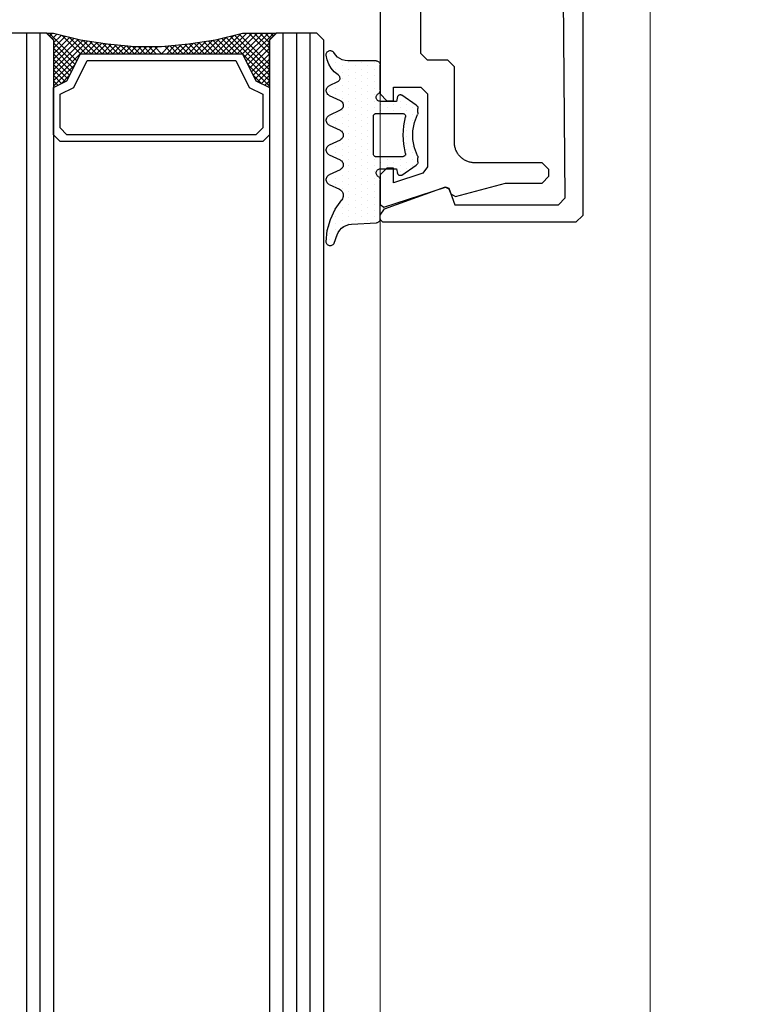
# Model space of a CAD drawing. Extents: x 4615668 to 9294084, y 5325188 to 10688993.
# Tile 292 of 656: x 4639515.71 to 4639521.1, y 5327772.16 to 5327779.46. Entities that reach past the tile are written whole.
import ezdxf

# ---------------------------------------------------------------- set-up
doc = ezdxf.new("R2010")
doc.units = 0
doc.header["$MEASUREMENT"] = 0
doc.layers.add('A_wymiary', color=152, linetype='Continuous', lineweight=5)
doc.layers.add('K-OPISY', color=252, linetype='Continuous', lineweight=15)
for name, color, linetype in [('CrossSectionsGlass', 7, 'Continuous'), ('CrossSectionsGums', 7, 'Continuous'), ('CrossSectionsProfils', 7, 'Continuous'), ('DIM', 7, 'Continuous')]:
    doc.layers.add(name, color=color, linetype=linetype)
doc.styles.add('Arial Narrow 20', font='arial.ttf', dxfattribs={"height": 20})
doc.styles.add('Simplex', font='simplex.shx')
doc.dimstyles.new('1do100 ok', dxfattribs={"dimscale": 0.5, "dimtxt": 12, "dimasz": 25, "dimexe": 20, "dimexo": 0, "dimgap": 5, "dimtad": 1, "dimdec": 0, "dimzin": 9, "dimtxsty": 'Arial Narrow 20', "dimblk": 'ARCHTICK', "dimcen": 3, "dimdle": 20, "dimclrd": 256, "dimclre": 256, "dimclrt": 256, "dimadec": 0, "dimazin": 2, "dimtfac": 1, "dimtdec": 0, "dimtix": 1, "dimtmove": 2, "dimatfit": 3, "dimldrblk": 'NONE', "dimfxl": 0, "dimtvp": 1, "dimtolj": 1, "dimtzin": 0, "dimlwd": 5, "dimlwe": 5, "dimarcsym": 0})
doc.dimstyles.new('1do50', dxfattribs={"dimscale": 5, "dimtxt": 2.5, "dimasz": 2.5, "dimexe": 2.5, "dimexo": 0.5, "dimgap": 1, "dimtad": 1, "dimdec": 1, "dimrnd": 0.5, "dimzin": 12, "dimdsep": 46, "dimtxsty": 'Simplex', "dimblk": 'OBLIQUE', "dimcen": 0.5, "dimdle": 2.5, "dimclrd": 256, "dimclre": 256, "dimclrt": 256, "dimadec": 1, "dimazin": 3, "dimtfac": 1, "dimtdec": 1, "dimtix": 1, "dimtmove": 0, "dimatfit": 3, "dimfxl": 0, "dimtolj": 1, "dimtzin": 0, "dimarcsym": 0})

# ---------------------------------------------------------------- blocks, each defined once
blk = doc.blocks.new('5032252X', base_point=(219.526, 286.063))
at = {"layer": 'CrossSectionsProfils', "flags": 128}
blk.add_lwpolyline([(242.616, 280.481), (241.626, 276.787), (241.626, 274.063), (241.126, 273.563), (240.626, 273.563), (240.126, 274.063), (240.126, 279.063), (240.125, 279.128), (240.121, 279.193), (240.114, 279.258), (240.104, 279.323), (240.091, 279.387), (240.075, 279.451), (240.057, 279.514), (240.036, 279.576), (240.012, 279.637), (239.986, 279.696), (239.957, 279.755), (239.925, 279.813), (239.891, 279.869), (239.855, 279.923), (239.816, 279.976), (239.775, 280.027), (239.732, 280.076), (239.687, 280.123), (239.64, 280.168), (239.591, 280.212), (239.54, 280.253), (239.487, 280.291), (239.432, 280.328), (239.376, 280.362), (239.319, 280.393), (239.26, 280.422), (239.2, 280.448), (239.139, 280.472), (239.077, 280.493), (239.015, 280.511), (238.951, 280.527), (238.887, 280.54), (238.822, 280.55), (238.757, 280.557), (238.692, 280.561), (238.626, 280.563), (233.026, 280.563), (232.526, 281.063), (232.526, 282.563), (232.026, 283.063), (219.776, 283.063), (219.526, 283.313), (219.276, 283.063), (207.026, 283.063), (206.526, 282.563), (206.526, 281.063), (206.026, 280.563), (200.426, 280.563), (200.361, 280.561), (200.296, 280.557), (200.231, 280.55), (200.166, 280.54), (200.102, 280.527), (200.038, 280.511), (199.975, 280.493), (199.913, 280.472), (199.852, 280.448), (199.792, 280.422), (199.734, 280.393), (199.676, 280.362), (199.62, 280.328), (199.566, 280.291), (199.513, 280.253), (199.462, 280.212), (199.413, 280.168), (199.366, 280.123), (199.32, 280.076), (199.277, 280.027), (199.236, 279.976), (199.198, 279.923), (199.161, 279.869), (199.127, 279.813), (199.096, 279.755), (199.067, 279.696), (199.041, 279.637), (199.017, 279.576), (198.996, 279.514), (198.977, 279.451), (198.962, 279.387), (198.949, 279.323), (198.939, 279.258), (198.932, 279.193), (198.928, 279.128), (198.926, 279.063), (198.926, 274.063), (198.426, 273.563), (197.926, 273.563), (197.426, 274.063), (197.426, 276.787), (196.437, 280.481), (196.624, 280.84), (196.995, 280.975), (197.117, 281.224), (195.636, 285.801), (195.826, 286.063), (198.026, 286.063), (198.526, 285.563), (198.526, 285.068), (197.45, 285.068), (198.148, 282.909), (198.624, 282.563), (204.026, 282.563), (204.526, 283.063), (204.526, 285.068), (203.526, 285.068), (203.526, 285.563), (204.026, 286.063), (235.026, 286.063), (235.526, 285.563), (235.526, 285.068), (234.526, 285.068), (234.526, 283.063), (235.026, 282.563), (240.429, 282.563), (240.904, 282.909), (241.603, 285.068), (240.526, 285.068), (240.526, 285.563), (241.026, 286.063), (243.226, 286.063), (243.417, 285.801), (241.936, 281.224), (242.058, 280.975), (242.429, 280.84), (242.616, 280.481)], dxfattribs=at)
blk = doc.blocks.new('K41_7891_X', base_point=(69.24231, 1066.76321))
at = {"layer": 'CrossSectionsProfils'}
for p, q in [((44.44231, 1066.76321), (44.24231, 1066.56321)), ((44.24231, 1066.56321), (44.24231, 1052.26321)), ((44.77159, 1066.76321), (44.44231, 1066.76321)), ((45.24143, 1066.43422), (44.77159, 1066.76321)), ((46.88025, 1061.93161), (45.24143, 1066.43422)), ((93.24318, 1066.43422), (91.60437, 1061.93161)), ((93.71303, 1066.76321), (93.24318, 1066.43422)), ((94.04231, 1066.76321), (93.71303, 1066.76321)), ((94.24231, 1066.56321), (94.04231, 1066.76321)), ((94.24231, 1052.26321), (94.24231, 1066.56321)), ((46.76071, 1061.67527), (46.88025, 1061.93161)), ((91.60437, 1061.93161), (91.7239, 1061.67527)), ((45.54231, 1061.23181), (46.76071, 1061.67527)), ((45.54231, 1053.56323), (45.54231, 1061.23181)), ((91.7239, 1061.67527), (92.94231, 1061.23181)), ((92.94231, 1061.23181), (92.94231, 1053.56323)), ((46.04662, 1053.06324), (45.54231, 1053.56323)), ((69.24231, 1053.26321), (46.04662, 1053.06324)), ((92.438, 1053.06324), (69.24231, 1053.26321)), ((92.94231, 1053.56323), (92.438, 1053.06324)), ((44.24231, 1052.26321), (44.74231, 1051.76321)), ((44.74231, 1051.76321), (93.74231, 1051.76321)), ((93.74231, 1051.76321), (94.24231, 1052.26321))]:
    blk.add_line(p, q, dxfattribs=at)
blk = doc.blocks.new('Hatch19036', base_point=(5719.191, 731.848))
at = {"layer": 'CrossSectionsGums', "color": 8}
for p, q in [((6276.661, 666.613), (6276.661, 666.613)), ((6277.137, 666.613), (6277.137, 666.613)), ((6279.518, 666.613), (6279.518, 666.613)), ((6281.423, 666.613), (6281.423, 666.613)), ((6281.899, 666.613), (6281.899, 666.613)), ((6283.804, 666.613), (6283.804, 666.613)), ((6285.709, 666.613), (6285.709, 666.613)), ((6286.186, 666.613), (6286.186, 666.613)), ((6289.52, 666.613), (6289.52, 666.613)), ((6289.996, 666.613), (6289.996, 666.613)), ((6290.472, 666.613), (6290.472, 666.613)), ((6276.898, 666.137), (6276.898, 666.137)), ((6277.375, 666.137), (6277.375, 666.137)), ((6277.851, 666.137), (6277.851, 666.137)), ((6279.28, 666.137), (6279.28, 666.137)), ((6279.756, 666.137), (6279.756, 666.137)), ((6281.185, 666.137), (6281.185, 666.137)), ((6281.661, 666.137), (6281.661, 666.137)), ((6282.137, 666.137), (6282.137, 666.137)), ((6283.566, 666.137), (6283.566, 666.137)), ((6284.042, 666.137), (6284.042, 666.137)), ((6285.471, 666.137), (6285.471, 666.137)), ((6285.947, 666.137), (6285.947, 666.137)), ((6286.424, 666.137), (6286.424, 666.137)), ((6288.329, 666.137), (6288.329, 666.137)), ((6288.805, 666.137), (6288.805, 666.137)), ((6289.281, 666.137), (6289.281, 666.137)), ((6289.757, 666.137), (6289.757, 666.137)), ((6290.233, 666.137), (6290.233, 666.137)), ((6277.375, 665.184), (6277.375, 665.184)), ((6277.613, 665.66), (6277.613, 665.66)), ((6277.851, 665.184), (6277.851, 665.184)), ((6278.089, 665.66), (6278.089, 665.66)), ((6278.327, 665.184), (6278.327, 665.184)), ((6278.565, 665.66), (6278.565, 665.66)), ((6278.803, 665.184), (6278.803, 665.184)), ((6279.042, 665.66), (6279.042, 665.66)), ((6279.28, 665.184), (6279.28, 665.184)), ((6279.518, 665.66), (6279.518, 665.66)), ((6279.756, 665.184), (6279.756, 665.184)), ((6279.994, 665.66), (6279.994, 665.66)), ((6280.232, 665.184), (6280.232, 665.184)), ((6280.708, 665.184), (6280.708, 665.184)), ((6280.947, 665.66), (6280.947, 665.66)), ((6281.185, 665.184), (6281.185, 665.184)), ((6281.423, 665.66), (6281.423, 665.66)), ((6281.661, 665.184), (6281.661, 665.184)), ((6281.899, 665.66), (6281.899, 665.66)), ((6282.137, 665.184), (6282.137, 665.184)), ((6282.375, 665.66), (6282.375, 665.66)), ((6282.613, 665.184), (6282.613, 665.184)), ((6283.089, 665.184), (6283.089, 665.184)), ((6283.328, 665.66), (6283.328, 665.66)), ((6283.566, 665.184), (6283.566, 665.184)), ((6283.804, 665.66), (6283.804, 665.66)), ((6284.042, 665.184), (6284.042, 665.184)), ((6284.28, 665.66), (6284.28, 665.66)), ((6284.518, 665.184), (6284.518, 665.184)), ((6284.995, 665.184), (6284.995, 665.184)), ((6285.233, 665.66), (6285.233, 665.66)), ((6285.471, 665.184), (6285.471, 665.184)), ((6285.709, 665.66), (6285.709, 665.66)), ((6285.947, 665.184), (6285.947, 665.184)), ((6286.186, 665.66), (6286.186, 665.66)), ((6286.423, 665.184), (6286.423, 665.184)), ((6286.662, 665.66), (6286.662, 665.66)), ((6286.899, 665.184), (6286.899, 665.184)), ((6287.376, 665.184), (6287.376, 665.184)), ((6287.614, 665.66), (6287.614, 665.66)), ((6287.852, 665.184), (6287.852, 665.184)), ((6288.09, 665.66), (6288.09, 665.66)), ((6288.328, 665.184), (6288.328, 665.184)), ((6288.566, 665.66), (6288.566, 665.66)), ((6288.805, 665.184), (6288.805, 665.184)), ((6289.043, 665.66), (6289.043, 665.66)), ((6289.281, 665.184), (6289.281, 665.184)), ((6289.519, 665.66), (6289.519, 665.66)), ((6277.613, 664.708), (6277.613, 664.708)), ((6278.089, 664.708), (6278.089, 664.708)), ((6278.565, 664.708), (6278.565, 664.708)), ((6279.042, 664.708), (6279.042, 664.708)), ((6279.518, 664.708), (6279.518, 664.708)), ((6279.994, 664.708), (6279.994, 664.708)), ((6280.471, 664.708), (6280.471, 664.708)), ((6280.947, 664.708), (6280.947, 664.708)), ((6281.423, 664.708), (6281.423, 664.708)), ((6281.899, 664.708), (6281.899, 664.708)), ((6282.375, 664.708), (6282.375, 664.708)), ((6282.852, 664.708), (6282.852, 664.708)), ((6283.328, 664.708), (6283.328, 664.708)), ((6283.804, 664.708), (6283.804, 664.708)), ((6284.28, 664.708), (6284.28, 664.708)), ((6284.757, 664.708), (6284.757, 664.708)), ((6285.233, 664.708), (6285.233, 664.708)), ((6285.709, 664.708), (6285.709, 664.708)), ((6286.186, 664.708), (6286.186, 664.708)), ((6286.662, 664.708), (6286.662, 664.708)), ((6287.138, 664.708), (6287.138, 664.708)), ((6287.614, 664.708), (6287.614, 664.708)), ((6288.09, 664.708), (6288.09, 664.708)), ((6288.567, 664.708), (6288.567, 664.708)), ((6289.043, 664.708), (6289.043, 664.708)), ((6277.375, 664.232), (6277.375, 664.232)), ((6277.613, 663.755), (6277.613, 663.755)), ((6277.851, 664.232), (6277.851, 664.232)), ((6278.089, 663.755), (6278.089, 663.755)), ((6278.327, 664.232), (6278.327, 664.232)), ((6278.565, 663.755), (6278.565, 663.755)), ((6278.804, 664.232), (6278.804, 664.232)), ((6279.042, 663.755), (6279.042, 663.755)), ((6279.28, 664.232), (6279.28, 664.232)), ((6279.518, 663.755), (6279.518, 663.755)), ((6279.756, 664.232), (6279.756, 664.232)), ((6279.994, 663.755), (6279.994, 663.755)), ((6280.232, 664.232), (6280.232, 664.232)), ((6280.47, 663.755), (6280.47, 663.755)), ((6280.708, 664.232), (6280.708, 664.232)), ((6280.946, 663.755), (6280.946, 663.755)), ((6281.185, 664.232), (6281.185, 664.232)), ((6281.423, 663.755), (6281.423, 663.755)), ((6281.661, 664.232), (6281.661, 664.232)), ((6281.899, 663.755), (6281.899, 663.755)), ((6282.137, 664.232), (6282.137, 664.232)), ((6282.375, 663.755), (6282.375, 663.755)), ((6282.613, 664.232), (6282.613, 664.232)), ((6282.852, 663.755), (6282.852, 663.755)), ((6283.09, 664.232), (6283.09, 664.232)), ((6283.328, 663.755), (6283.328, 663.755)), ((6283.566, 664.232), (6283.566, 664.232)), ((6283.804, 663.755), (6283.804, 663.755)), ((6284.042, 664.232), (6284.042, 664.232)), ((6284.28, 663.755), (6284.28, 663.755)), ((6284.519, 664.232), (6284.519, 664.232)), ((6284.756, 663.755), (6284.756, 663.755)), ((6284.995, 664.232), (6284.995, 664.232)), ((6285.233, 663.755), (6285.233, 663.755)), ((6285.471, 664.232), (6285.471, 664.232)), ((6285.709, 663.755), (6285.709, 663.755)), ((6285.947, 664.232), (6285.947, 664.232)), ((6286.185, 663.755), (6286.185, 663.755)), ((6286.423, 664.232), (6286.423, 664.232)), ((6286.662, 663.755), (6286.662, 663.755)), ((6286.9, 664.232), (6286.9, 664.232)), ((6287.138, 663.755), (6287.138, 663.755)), ((6287.376, 664.232), (6287.376, 664.232)), ((6287.614, 663.755), (6287.614, 663.755)), ((6287.852, 664.232), (6287.852, 664.232)), ((6288.09, 663.755), (6288.09, 663.755)), ((6288.329, 664.232), (6288.329, 664.232)), ((6288.566, 663.755), (6288.566, 663.755)), ((6288.805, 664.232), (6288.805, 664.232)), ((6289.042, 663.755), (6289.042, 663.755)), ((6289.281, 664.232), (6289.281, 664.232)), ((6277.375, 663.279), (6277.375, 663.279)), ((6277.851, 663.279), (6277.851, 663.279)), ((6278.328, 663.279), (6278.328, 663.279)), ((6278.804, 663.279), (6278.804, 663.279)), ((6279.28, 663.279), (6279.28, 663.279)), ((6279.756, 663.279), (6279.756, 663.279)), ((6280.232, 663.279), (6280.232, 663.279)), ((6280.708, 663.279), (6280.708, 663.279)), ((6281.185, 663.279), (6281.185, 663.279)), ((6284.519, 663.279), (6284.519, 663.279)), ((6284.995, 663.279), (6284.995, 663.279)), ((6285.471, 663.279), (6285.471, 663.279)), ((6285.947, 663.279), (6285.947, 663.279)), ((6286.424, 663.279), (6286.424, 663.279)), ((6286.9, 663.279), (6286.9, 663.279)), ((6287.376, 663.279), (6287.376, 663.279)), ((6287.853, 663.279), (6287.853, 663.279)), ((6288.329, 663.279), (6288.329, 663.279)), ((6288.805, 663.279), (6288.805, 663.279)), ((6280.47, 662.803), (6280.47, 662.803)), ((6280.708, 662.327), (6280.708, 662.327)), ((6280.947, 662.803), (6280.947, 662.803)), ((6284.519, 662.327), (6284.519, 662.327)), ((6284.757, 662.803), (6284.757, 662.803)), ((6284.995, 662.327), (6284.995, 662.327)), ((6285.233, 662.803), (6285.233, 662.803)), ((6280.471, 661.85), (6280.471, 661.85)), ((6280.947, 661.85), (6280.947, 661.85)), ((6284.757, 661.85), (6284.757, 661.85)), ((6285.233, 661.85), (6285.233, 661.85)), ((6279.756, 661.374), (6279.756, 661.374)), ((6280.232, 661.374), (6280.232, 661.374)), ((6280.47, 660.898), (6280.47, 660.898)), ((6280.708, 661.374), (6280.708, 661.374)), ((6280.946, 660.898), (6280.946, 660.898)), ((6281.423, 660.898), (6281.423, 660.898)), ((6281.899, 660.898), (6281.899, 660.898)), ((6282.375, 660.898), (6282.375, 660.898)), ((6282.852, 660.898), (6282.852, 660.898)), ((6283.328, 660.898), (6283.328, 660.898)), ((6283.804, 660.898), (6283.804, 660.898)), ((6284.28, 660.898), (6284.28, 660.898)), ((6284.519, 661.374), (6284.519, 661.374)), ((6284.756, 660.898), (6284.756, 660.898)), ((6284.995, 661.374), (6284.995, 661.374)), ((6285.233, 660.898), (6285.233, 660.898)), ((6285.471, 661.374), (6285.471, 661.374)), ((6280.708, 660.422), (6280.708, 660.422)), ((6281.185, 660.422), (6281.185, 660.422)), ((6281.661, 660.422), (6281.661, 660.422)), ((6282.137, 660.422), (6282.137, 660.422)), ((6283.566, 660.422), (6283.566, 660.422)), ((6284.042, 660.422), (6284.042, 660.422)), ((6284.519, 660.422), (6284.519, 660.422)), ((6284.995, 660.422), (6284.995, 660.422))]:
    blk.add_line(p, q, dxfattribs=at)
blk = doc.blocks.new('120480', base_point=(6282.482, 662.748))
at = {"layer": 'CrossSectionsGums', "color": 1}
for p, q in [((6276.484, 666.589), (6276.482, 666.538)), ((6276.495, 666.639), (6276.484, 666.589)), ((6276.515, 666.686), (6276.495, 666.639)), ((6276.542, 666.729), (6276.515, 666.686)), ((6276.576, 666.767), (6276.542, 666.729)), ((6276.616, 666.798), (6276.576, 666.767)), ((6276.661, 666.823), (6276.616, 666.798)), ((6276.71, 666.839), (6276.661, 666.823)), ((6276.76, 666.847), (6276.71, 666.839)), ((6276.811, 666.847), (6276.76, 666.847)), ((6277.157, 666.781), (6276.811, 666.846)), ((6277.486, 666.656), (6277.157, 666.781)), ((6277.789, 666.476), (6277.486, 666.656)), ((6278.797, 666.011), (6279.08, 666.617)), ((6279.114, 666.677), (6279.08, 666.617)), ((6279.159, 666.731), (6279.114, 666.677)), ((6279.213, 666.776), (6279.159, 666.731)), ((6279.273, 666.811), (6279.213, 666.776)), ((6279.338, 666.834), (6279.273, 666.811)), ((6279.407, 666.846), (6279.338, 666.834)), ((6279.477, 666.846), (6279.407, 666.846)), ((6279.545, 666.834), (6279.477, 666.846)), ((6279.611, 666.81), (6279.545, 666.834)), ((6279.671, 666.776), (6279.611, 666.81)), ((6279.725, 666.731), (6279.671, 666.776)), ((6279.77, 666.677), (6279.725, 666.731)), ((6279.804, 666.617), (6279.77, 666.677)), ((6279.805, 666.617), (6280.18, 665.813)), ((6280.905, 665.813), (6281.279, 666.617)), ((6281.314, 666.677), (6281.28, 666.617)), ((6281.359, 666.731), (6281.314, 666.677)), ((6281.413, 666.776), (6281.359, 666.731)), ((6281.473, 666.81), (6281.413, 666.776)), ((6281.538, 666.834), (6281.473, 666.81)), ((6281.607, 666.846), (6281.538, 666.834)), ((6281.677, 666.846), (6281.607, 666.846)), ((6281.745, 666.834), (6281.677, 666.846)), ((6281.811, 666.811), (6281.745, 666.834)), ((6281.871, 666.776), (6281.811, 666.811)), ((6281.925, 666.731), (6281.871, 666.776)), ((6281.97, 666.677), (6281.925, 666.731)), ((6282.004, 666.617), (6281.97, 666.677)), ((6282.004, 666.617), (6282.379, 665.813)), ((6283.104, 665.813), (6283.479, 666.617)), ((6283.514, 666.677), (6283.479, 666.617)), ((6283.559, 666.731), (6283.514, 666.677)), ((6283.613, 666.776), (6283.559, 666.731)), ((6283.673, 666.81), (6283.613, 666.776)), ((6283.738, 666.834), (6283.673, 666.81)), ((6283.807, 666.846), (6283.738, 666.834)), ((6283.877, 666.846), (6283.807, 666.846)), ((6283.946, 666.834), (6283.877, 666.846)), ((6284.011, 666.81), (6283.946, 666.834)), ((6284.072, 666.776), (6284.011, 666.81)), ((6284.125, 666.731), (6284.072, 666.776)), ((6284.17, 666.677), (6284.125, 666.731)), ((6284.205, 666.617), (6284.17, 666.677)), ((6284.205, 666.617), (6284.58, 665.813)), ((6285.305, 665.813), (6285.68, 666.617)), ((6285.714, 666.677), (6285.68, 666.617)), ((6285.759, 666.731), (6285.714, 666.677)), ((6285.813, 666.776), (6285.759, 666.731)), ((6285.873, 666.811), (6285.813, 666.776)), ((6285.939, 666.834), (6285.873, 666.811)), ((6286.007, 666.846), (6285.939, 666.834)), ((6286.077, 666.846), (6286.007, 666.846)), ((6286.146, 666.834), (6286.077, 666.846)), ((6286.211, 666.81), (6286.146, 666.834)), ((6286.271, 666.776), (6286.211, 666.81)), ((6286.325, 666.731), (6286.271, 666.776)), ((6286.37, 666.677), (6286.325, 666.731)), ((6286.404, 666.617), (6286.37, 666.677)), ((6286.405, 666.617), (6286.752, 665.871)), ((6289.797, 666.763), (6288.983, 666.538)), ((6290.637, 666.848), (6289.797, 666.763)), ((6290.69, 666.844), (6290.637, 666.848)), ((6290.741, 666.831), (6290.69, 666.844)), ((6290.789, 666.81), (6290.741, 666.831)), ((6290.832, 666.78), (6290.789, 666.81)), ((6290.87, 666.743), (6290.832, 666.78)), ((6290.9, 666.701), (6290.87, 666.743)), ((6290.923, 666.653), (6290.9, 666.701)), ((6290.937, 666.602), (6290.923, 666.653)), ((6290.942, 666.55), (6290.937, 666.602)), ((6276.482, 666.538), (6276.488, 666.487)), ((6276.488, 666.487), (6276.502, 666.438)), ((6276.502, 666.438), (6276.525, 666.392)), ((6276.525, 666.392), (6276.555, 666.351)), ((6276.555, 666.351), (6276.592, 666.316)), ((6276.592, 666.316), (6276.634, 666.287)), ((6276.807, 666.167), (6276.634, 666.287)), ((6276.957, 666.019), (6276.807, 666.167)), ((6277.079, 665.847), (6276.957, 666.019)), ((6278.055, 666.245), (6277.789, 666.476)), ((6278.276, 665.971), (6278.055, 666.245)), ((6278.276, 665.971), (6278.309, 665.93)), ((6278.309, 665.93), (6278.349, 665.895)), ((6278.349, 665.895), (6278.394, 665.868)), ((6278.394, 665.868), (6278.444, 665.849)), ((6278.6, 665.847), (6278.65, 665.865)), ((6278.65, 665.865), (6278.696, 665.891)), ((6278.696, 665.891), (6278.737, 665.925)), ((6278.737, 665.925), (6278.771, 665.965)), ((6278.771, 665.965), (6278.797, 666.011)), ((6286.752, 665.871), (6286.798, 665.792)), ((6288.218, 666.179), (6287.525, 665.697)), ((6288.983, 666.538), (6288.218, 666.179)), ((6289.944, 665.957), (6289.779, 665.844)), ((6290.126, 666.041), (6289.944, 665.957)), ((6290.745, 666.266), (6290.126, 666.041)), ((6290.745, 666.266), (6290.792, 666.288)), ((6290.792, 666.288), (6290.835, 666.319)), ((6290.835, 666.319), (6290.872, 666.356)), ((6290.872, 666.356), (6290.902, 666.399)), ((6290.902, 666.399), (6290.924, 666.447)), ((6290.924, 666.447), (6290.938, 666.498)), ((6290.938, 666.498), (6290.942, 666.55)), ((6277.169, 665.656), (6277.079, 665.847)), ((6277.224, 665.453), (6277.169, 665.656)), ((6277.242, 665.243), (6277.224, 665.453)), ((6277.242, 663.148), (6277.242, 665.243)), ((6278.444, 665.849), (6278.495, 665.839)), ((6278.495, 665.839), (6278.548, 665.839)), ((6278.548, 665.839), (6278.6, 665.847)), ((6280.18, 665.813), (6280.214, 665.752)), ((6280.214, 665.752), (6280.259, 665.699)), ((6280.259, 665.699), (6280.313, 665.654)), ((6280.313, 665.654), (6280.373, 665.619)), ((6280.373, 665.619), (6280.439, 665.596)), ((6280.439, 665.596), (6280.507, 665.583)), ((6280.507, 665.583), (6280.577, 665.583)), ((6280.577, 665.583), (6280.646, 665.596)), ((6280.646, 665.596), (6280.711, 665.619)), ((6280.711, 665.619), (6280.771, 665.654)), ((6280.771, 665.654), (6280.825, 665.699)), ((6280.825, 665.699), (6280.87, 665.753)), ((6280.87, 665.753), (6280.904, 665.813)), ((6282.379, 665.813), (6282.414, 665.753)), ((6282.414, 665.753), (6282.459, 665.699)), ((6282.459, 665.699), (6282.512, 665.654)), ((6282.512, 665.654), (6282.573, 665.619)), ((6282.573, 665.619), (6282.638, 665.596)), ((6282.638, 665.596), (6282.707, 665.583)), ((6282.707, 665.583), (6282.777, 665.583)), ((6282.777, 665.583), (6282.846, 665.596)), ((6282.846, 665.596), (6282.911, 665.619)), ((6282.911, 665.619), (6282.971, 665.654)), ((6282.971, 665.654), (6283.025, 665.699)), ((6283.025, 665.699), (6283.07, 665.753)), ((6283.07, 665.753), (6283.105, 665.813)), ((6284.58, 665.813), (6284.614, 665.752)), ((6284.614, 665.752), (6284.659, 665.699)), ((6284.659, 665.699), (6284.713, 665.654)), ((6284.713, 665.654), (6284.773, 665.619)), ((6284.773, 665.619), (6284.838, 665.596)), ((6284.838, 665.596), (6284.907, 665.583)), ((6284.907, 665.583), (6284.977, 665.583)), ((6284.977, 665.583), (6285.045, 665.596)), ((6285.045, 665.596), (6285.111, 665.619)), ((6285.111, 665.619), (6285.171, 665.654)), ((6285.171, 665.654), (6285.225, 665.699)), ((6285.225, 665.699), (6285.27, 665.753)), ((6285.27, 665.753), (6285.304, 665.813)), ((6286.798, 665.792), (6286.858, 665.723)), ((6286.858, 665.723), (6286.929, 665.665)), ((6286.929, 665.665), (6287.009, 665.622)), ((6287.009, 665.622), (6287.096, 665.594)), ((6287.096, 665.594), (6287.186, 665.582)), ((6287.186, 665.582), (6287.278, 665.587)), ((6287.278, 665.587), (6287.366, 665.608)), ((6287.366, 665.608), (6287.45, 665.646)), ((6287.45, 665.646), (6287.525, 665.697)), ((6289.365, 665.174), (6289.338, 664.976)), ((6289.425, 665.366), (6289.365, 665.174)), ((6289.516, 665.544), (6289.425, 665.366)), ((6289.635, 665.705), (6289.516, 665.544)), ((6289.779, 665.844), (6289.635, 665.705)), ((6289.338, 664.976), (6289.242, 663.132)), ((6277.242, 663.148), (6277.247, 663.096)), ((6277.247, 663.096), (6277.26, 663.045)), ((6277.26, 663.045), (6277.282, 662.998)), ((6277.282, 662.998), (6277.312, 662.955)), ((6277.312, 662.955), (6277.349, 662.918)), ((6279.615, 662.918), (6279.652, 662.955)), ((6279.652, 662.955), (6279.682, 662.998)), ((6279.712, 663.041), (6279.682, 662.998)), ((6279.749, 663.078), (6279.712, 663.041)), ((6279.792, 663.108), (6279.749, 663.078)), ((6279.839, 663.13), (6279.792, 663.108)), ((6279.89, 663.143), (6279.839, 663.13)), ((6279.942, 663.148), (6279.89, 663.143)), ((6279.994, 663.143), (6279.942, 663.148)), ((6280.045, 663.13), (6279.994, 663.143)), ((6280.092, 663.108), (6280.045, 663.13)), ((6280.135, 663.078), (6280.092, 663.108)), ((6280.172, 663.041), (6280.135, 663.078)), ((6280.202, 662.998), (6280.172, 663.041)), ((6280.224, 662.951), (6280.202, 662.998)), ((6280.238, 662.9), (6280.224, 662.951)), ((6281.145, 663.183), (6281.142, 663.148)), ((6281.142, 663.148), (6281.142, 661.173)), ((6281.154, 663.216), (6281.145, 663.183)), ((6281.169, 663.248), (6281.154, 663.216)), ((6281.189, 663.276), (6281.169, 663.248)), ((6281.213, 663.301), (6281.189, 663.276)), ((6281.242, 663.321), (6281.213, 663.301)), ((6281.273, 663.336), (6281.242, 663.321)), ((6281.307, 663.345), (6281.273, 663.336)), ((6281.342, 663.348), (6281.307, 663.345)), ((6284.142, 663.348), (6281.342, 663.348)), ((6284.177, 663.345), (6284.142, 663.348)), ((6284.21, 663.336), (6284.177, 663.345)), ((6284.242, 663.321), (6284.21, 663.336)), ((6284.27, 663.301), (6284.242, 663.321)), ((6284.295, 663.276), (6284.27, 663.301)), ((6284.315, 663.248), (6284.295, 663.276)), ((6284.33, 663.216), (6284.315, 663.248)), ((6284.339, 663.183), (6284.33, 663.216)), ((6284.342, 663.148), (6284.339, 663.183)), ((6284.342, 661.173), (6284.342, 663.148)), ((6285.26, 662.951), (6285.247, 662.9)), ((6285.282, 662.998), (6285.26, 662.951)), ((6285.312, 663.041), (6285.282, 662.998)), ((6285.349, 663.078), (6285.312, 663.041)), ((6285.392, 663.108), (6285.349, 663.078)), ((6285.439, 663.13), (6285.392, 663.108)), ((6285.49, 663.143), (6285.439, 663.13)), ((6285.542, 663.148), (6285.49, 663.143)), ((6285.594, 663.143), (6285.542, 663.148)), ((6285.645, 663.13), (6285.594, 663.143)), ((6285.692, 663.108), (6285.645, 663.13)), ((6285.735, 663.078), (6285.692, 663.108)), ((6285.772, 663.041), (6285.735, 663.078)), ((6285.802, 662.998), (6285.772, 663.041)), ((6285.802, 662.998), (6285.832, 662.955)), ((6285.832, 662.955), (6285.869, 662.918)), ((6289.13, 662.914), (6289.166, 662.948)), ((6289.166, 662.948), (6289.197, 662.989)), ((6289.197, 662.989), (6289.22, 663.034)), ((6289.22, 663.034), (6289.235, 663.082)), ((6289.235, 663.082), (6289.242, 663.132)), ((6277.349, 662.918), (6277.392, 662.888)), ((6277.392, 662.888), (6277.439, 662.866)), ((6277.439, 662.866), (6277.49, 662.853)), ((6277.49, 662.853), (6277.542, 662.848)), ((6279.422, 662.848), (6277.542, 662.848)), ((6279.422, 662.848), (6279.474, 662.852)), ((6279.474, 662.852), (6279.525, 662.866)), ((6279.525, 662.866), (6279.572, 662.888)), ((6279.572, 662.888), (6279.615, 662.918)), ((6280.242, 662.848), (6280.238, 662.9)), ((6280.242, 661.648), (6280.242, 662.848)), ((6285.247, 662.9), (6285.242, 662.848)), ((6285.242, 662.848), (6285.242, 661.648)), ((6285.869, 662.918), (6285.912, 662.888)), ((6285.912, 662.888), (6285.959, 662.866)), ((6285.959, 662.866), (6286.009, 662.853)), ((6286.009, 662.853), (6286.062, 662.848)), ((6288.942, 662.848), (6286.062, 662.848)), ((6288.942, 662.848), (6288.992, 662.852)), ((6288.992, 662.852), (6289.041, 662.865)), ((6289.041, 662.865), (6289.087, 662.885)), ((6289.087, 662.885), (6289.13, 662.914)), ((6279.801, 661.502), (6279.778, 661.475)), ((6279.827, 661.524), (6279.801, 661.502)), ((6279.857, 661.542), (6279.827, 661.524)), ((6279.89, 661.554), (6279.857, 661.542)), ((6279.89, 661.554), (6280.242, 661.648)), ((6285.242, 661.648), (6285.594, 661.554)), ((6285.627, 661.542), (6285.594, 661.554)), ((6285.657, 661.524), (6285.627, 661.542)), ((6285.684, 661.502), (6285.657, 661.524)), ((6285.706, 661.475), (6285.684, 661.502)), ((6279.749, 661.412), (6279.743, 661.378)), ((6279.743, 661.378), (6279.743, 661.343)), ((6279.743, 661.343), (6279.749, 661.309)), ((6279.761, 661.445), (6279.749, 661.412)), ((6279.749, 661.309), (6279.761, 661.276)), ((6279.778, 661.475), (6279.761, 661.445)), ((6279.761, 661.276), (6279.778, 661.246)), ((6280.527, 660.176), (6279.778, 661.246)), ((6281.142, 661.173), (6281.145, 661.137)), ((6281.145, 661.137), (6281.155, 661.102)), ((6281.155, 661.102), (6281.171, 661.069)), ((6281.171, 661.069), (6281.193, 661.04)), ((6281.193, 661.04), (6281.22, 661.015)), ((6281.22, 661.015), (6281.25, 660.996)), ((6281.25, 660.996), (6281.284, 660.982)), ((6281.284, 660.982), (6281.32, 660.975)), ((6281.32, 660.975), (6281.356, 660.974)), ((6281.356, 660.974), (6281.392, 660.98)), ((6282.062, 661.108), (6281.392, 660.98)), ((6282.742, 661.151), (6282.062, 661.108)), ((6283.422, 661.108), (6282.742, 661.151)), ((6284.092, 660.98), (6283.422, 661.108)), ((6284.092, 660.98), (6284.128, 660.974)), ((6284.128, 660.974), (6284.164, 660.975)), ((6284.164, 660.975), (6284.2, 660.982)), ((6284.2, 660.982), (6284.234, 660.996)), ((6284.234, 660.996), (6284.264, 661.015)), ((6284.264, 661.015), (6284.291, 661.04)), ((6284.291, 661.04), (6284.313, 661.069)), ((6284.313, 661.069), (6284.329, 661.102)), ((6284.329, 661.102), (6284.338, 661.137)), ((6284.338, 661.137), (6284.342, 661.173)), ((6285.706, 661.246), (6284.957, 660.176)), ((6285.723, 661.445), (6285.706, 661.475)), ((6285.706, 661.246), (6285.723, 661.276)), ((6285.735, 661.412), (6285.723, 661.445)), ((6285.723, 661.276), (6285.735, 661.309)), ((6285.741, 661.378), (6285.735, 661.412)), ((6285.735, 661.309), (6285.741, 661.343)), ((6285.741, 661.343), (6285.741, 661.378)), ((6280.527, 660.176), (6280.565, 660.132)), ((6280.565, 660.132), (6280.61, 660.096)), ((6280.61, 660.096), (6280.661, 660.07)), ((6280.661, 660.07), (6280.716, 660.053)), ((6280.716, 660.053), (6280.773, 660.048)), ((6281.069, 660.048), (6280.773, 660.048)), ((6281.069, 660.048), (6281.104, 660.05)), ((6281.104, 660.05), (6281.139, 660.056)), ((6281.139, 660.056), (6281.172, 660.066)), ((6281.172, 660.066), (6281.205, 660.08)), ((6281.797, 660.314), (6281.204, 660.08)), ((6282.424, 660.433), (6281.797, 660.314)), ((6283.061, 660.433), (6282.424, 660.433)), ((6283.687, 660.314), (6283.061, 660.433)), ((6284.28, 660.08), (6283.687, 660.314)), ((6284.28, 660.08), (6284.312, 660.066)), ((6284.312, 660.066), (6284.346, 660.056)), ((6284.346, 660.056), (6284.38, 660.05)), ((6284.38, 660.05), (6284.416, 660.048)), ((6284.711, 660.048), (6284.416, 660.048)), ((6284.711, 660.048), (6284.768, 660.053)), ((6284.768, 660.053), (6284.823, 660.07)), ((6284.823, 660.07), (6284.874, 660.096)), ((6284.874, 660.096), (6284.919, 660.132)), ((6284.919, 660.132), (6284.956, 660.176))]:
    blk.add_line(p, q, dxfattribs=at)
at = {"layer": 'CrossSectionsGums'}
blk.add_blockref('Hatch19036', (5719.191, 731.848), dxfattribs=at)
blk = doc.blocks.new('G$CF6DD062E')
at = {"layer": 'A_wymiary', "ltscale": 40}
blk.add_lwpolyline([(912.154, 635.327), (932.154, 635.327), (932.154, 6965.307), (912.154, 6965.307), (912.154, 635.691)], dxfattribs=at)
at = {"layer": 'CrossSectionsGlass'}
for p, q in [((887.454, 6929.317), (884.454, 6929.317)), ((885.954, 6929.317), (885.954, 4271.317)), ((886.954, 6929.317), (886.954, 4271.317)), ((887.954, 6928.817), (887.454, 6929.317)), ((887.874, 6929.317), (887.654, 6929.097)), ((887.654, 6929.297), (889.687, 6927.264)), ((888.194, 6929.237), (887.854, 6928.897)), ((901.394, 6929.157), (903.954, 6926.597)), ((901.714, 6929.237), (903.954, 6926.997)), ((903.454, 6929.297), (901.954, 6927.797)), ((903.854, 6929.297), (902.087, 6927.53)), ((904.254, 6929.297), (902.221, 6927.264)), ((902.454, 6929.297), (903.954, 6927.797)), ((902.854, 6929.297), (903.954, 6928.197)), ((903.254, 6929.297), (903.954, 6928.597)), ((903.654, 6929.297), (904.054, 6928.897)), ((903.954, 6928.817), (904.454, 6929.317)), ((904.054, 6929.297), (904.254, 6929.097)), ((907.454, 6929.317), (904.454, 6929.317)), ((904.954, 6929.317), (904.954, 4271.317)), ((905.954, 6929.317), (905.954, 4271.317)), ((906.954, 6929.317), (906.954, 4271.317)), ((907.954, 6928.817), (907.454, 6929.317)), ((887.954, 6928.817), (887.954, 4271.817)), ((888.621, 6929.13), (889.954, 6927.797)), ((900.754, 6928.997), (903.954, 6925.797)), ((903.954, 6928.817), (903.954, 4271.817)), ((907.954, 6928.817), (907.954, 4271.817)), ((895.054, 6928.297), (895.554, 6927.797)), ((895.854, 6928.297), (895.863, 6928.288)), ((896.954, 6928.397), (896.354, 6927.797)), ((903.954, 6928.197), (902.487, 6926.73)), ((903.954, 6927.797), (902.621, 6926.464)), ((903.954, 6926.997), (902.887, 6925.93)), ((903.954, 6926.597), (903.087, 6925.73)), ((903.954, 6925.797), (903.621, 6925.464))]:
    blk.add_line(p, q, dxfattribs=at)
at = {"layer": 'CrossSectionsGlass', "flags": 128}
for points in [[(887.954, 6925.297), (888.954, 6925.797), (889.954, 6927.797), (901.954, 6927.797), (902.954, 6925.797), (903.954, 6925.297), (903.954, 6928.797), (904.454, 6929.297), (901.954, 6929.297), (899.954, 6928.797), (897.954, 6928.497), (895.954, 6928.297), (893.954, 6928.297), (891.954, 6928.497), (889.954, 6928.797), (887.954, 6929.297), (887.454, 6929.297), (887.954, 6928.797), (887.954, 6925.297)], [(888.514, 6929.157), (887.954, 6928.597), (889.554, 6926.997), (887.954, 6925.397), (888.021, 6925.33)], [(901.821, 6929.264), (900.354, 6927.797), (899.432, 6928.719)], [(902.254, 6929.297), (900.754, 6927.797), (899.78, 6928.771)], [(902.654, 6929.297), (901.154, 6927.797), (900.114, 6928.837)], [(903.054, 6929.297), (901.554, 6927.797), (900.434, 6928.917)], [(888.834, 6929.077), (887.954, 6928.197), (889.421, 6926.73)], [(889.154, 6928.997), (887.954, 6927.797), (889.287, 6926.464)], [(889.474, 6928.917), (887.954, 6927.397), (889.154, 6926.197), (888.554, 6925.597), (887.954, 6926.197), (890.476, 6928.719)], [(889.794, 6928.837), (887.954, 6926.997), (889.021, 6925.93)], [(890.128, 6928.771), (887.954, 6926.597), (888.821, 6925.73)], [(890.824, 6928.666), (887.954, 6925.797), (888.287, 6925.464)], [(891.171, 6928.614), (890.354, 6927.797), (889.154, 6928.997)], [(891.519, 6928.562), (890.754, 6927.797), (889.687, 6928.864)], [(891.867, 6928.51), (891.154, 6927.797), (890.189, 6928.762)], [(892.227, 6928.47), (891.554, 6927.797), (890.66, 6928.691)], [(892.59, 6928.433), (891.954, 6927.797), (891.13, 6928.62)], [(892.954, 6928.397), (892.354, 6927.797), (891.601, 6928.55)], [(893.318, 6928.36), (892.754, 6927.797), (892.065, 6928.486)], [(893.681, 6928.324), (893.154, 6927.797), (892.51, 6928.441)], [(897.398, 6928.441), (896.754, 6927.797), (896.227, 6928.324)], [(897.843, 6928.486), (897.154, 6927.797), (896.59, 6928.36)], [(898.307, 6928.55), (897.554, 6927.797), (896.954, 6928.397)], [(898.778, 6928.62), (897.954, 6927.797), (897.318, 6928.433)], [(899.248, 6928.691), (898.354, 6927.797), (897.681, 6928.47)], [(899.719, 6928.762), (898.754, 6927.797), (898.041, 6928.51)], [(900.221, 6928.864), (899.154, 6927.797), (898.389, 6928.562)], [(900.754, 6928.997), (899.554, 6927.797), (898.737, 6928.614)], [(901.287, 6929.13), (899.954, 6927.797), (899.084, 6928.666)], [(903.954, 6927.397), (902.754, 6926.197), (903.354, 6925.597), (903.954, 6926.197), (901.074, 6929.077)], [(903.954, 6928.597), (902.354, 6926.997), (903.954, 6925.397), (903.887, 6925.33)], [(903.954, 6921.797), (903.454, 6921.297), (888.454, 6921.297), (887.954, 6921.797), (887.954, 6925.297), (888.954, 6925.797), (889.954, 6927.797), (901.954, 6927.797), (902.954, 6925.797), (903.954, 6925.297), (903.954, 6921.797)], [(894.054, 6928.297), (893.554, 6927.797), (892.954, 6928.397)], [(894.454, 6928.297), (893.954, 6927.797), (893.398, 6928.352)], [(894.854, 6928.297), (894.354, 6927.797), (893.843, 6928.308)], [(895.254, 6928.297), (894.754, 6927.797), (894.254, 6928.297)], [(895.654, 6928.297), (895.154, 6927.797), (894.654, 6928.297)], [(896.51, 6928.352), (895.954, 6927.797), (895.454, 6928.297)], [(903.454, 6922.297), (902.954, 6921.797), (888.954, 6921.797), (888.454, 6922.297), (888.454, 6924.797), (889.454, 6925.297), (890.454, 6927.297), (901.454, 6927.297), (902.454, 6925.297), (903.454, 6924.797), (903.454, 6922.297)]]:
    blk.add_lwpolyline(points, dxfattribs=at)
at = {"layer": 'CrossSectionsGums', "yscale": -1, "rotation": 270}
blk.add_blockref('120480', (912.254, 6922.027), dxfattribs=at)
at = {"layer": 'CrossSectionsProfils', "yscale": -1, "rotation": 270}
for name, p in [('K41_7891_X', (912.154, 6940.307)), ('5032252X', (912.154, 6940.317))]:
    blk.add_blockref(name, p, dxfattribs=at)
blk = doc.blocks.new('_Oblique')
at = {"color": 0, "linetype": 'ByBlock', "lineweight": -2}
blk.add_line((-0.5, -0.5), (0.5, 0.5), dxfattribs=at)
blk = doc.blocks.new('_ArchTick')
at = {"color": 0, "linetype": 'ByBlock', "const_width": 0.15}
blk.add_lwpolyline([(-0.5, -0.5), (0.5, 0.5)], dxfattribs=at)
blk = doc.blocks.new('*D5685')
at = {"layer": 'Defpoints', "color": 0}
for p in [(4639513.7829, 5327784.9675), (4639627.6994, 5327784.9675), (4639498.7835, 5327149.9675)]:
    blk.add_point(p, dxfattribs=at)
at = {"layer": 'DIM', "lineweight": 5, "ltscale": 40}
for p, q in [((4639627.6994, 5327139.9675), (4639627.6994, 5327794.9675)), ((4639513.7829, 5327784.9675), (4639637.6994, 5327784.9675)), ((4639498.7835, 5327149.9675), (4639637.6994, 5327149.9675))]:
    blk.add_line(p, q, dxfattribs=at)
at = {"layer": 'DIM', "linetype": 'ByBlock', "lineweight": 5, "xscale": 12.5, "yscale": 12.5, "zscale": 12.5}
for p, rotation in [((4639627.6994, 5327784.9675), 90), ((4639627.6994, 5327149.9675), 270)]:
    blk.add_blockref('_ArchTick', p, dxfattribs=dict(at, rotation=rotation))
at = {"layer": 'DIM', "lineweight": 0, "ltscale": 40, "insert": (4639614.9812, 5327467.4675), "char_height": 20, "attachment_point": 5, "rotation": 90, "style": 'Arial Narrow 20'}
blk.add_mtext('\\A1;635', dxfattribs=at)
blk = doc.blocks.new('_None')

msp = doc.modelspace()

# ---------------------------------------------------------------- block references
at = {"layer": 'A_wymiary', "ltscale": 40, "xscale": 0.1, "yscale": 0.1, "zscale": 0.1}
msp.add_blockref('G$CF6DD062E', (4639427.1679, 5327086.4248), dxfattribs=at)

# ---------------------------------------------------------------- dimensions: what is measured, and where the dimension line sits
at = {"layer": 'DIM', "color": 1, "lineweight": 0, "ltscale": 40}
dim = msp.add_linear_dim(base=(4639627.6994, 5327784.9675), p1=(4639498.7835, 5327149.9675), p2=(4639513.7829, 5327784.9675), angle=90, dimstyle='1do100 ok', override={"dimfxl": 1, "dimfxlon": 0}, dxfattribs=at)
dim.commit()
dim.dimension.update_dxf_attribs({"geometry": '*D5685', "text_midpoint": (4639614.9812, 5327467.4675)})

# ---------------------------------------------------------------- leaders
at = {"layer": 'K-OPISY', "annotation_type": 0, "has_hookline": 1, "hookline_direction": 0, "text_width": 118.2857}
msp.add_leader([(4639486.9889, 5327797.2098), (4639520.3469, 5327737.8351), (4639532.8469, 5327737.8351)], dimstyle='1do50', override={"dimgap": 1, "dimtad": 1}, dxfattribs=at)

doc.saveas('drawing.dxf')
